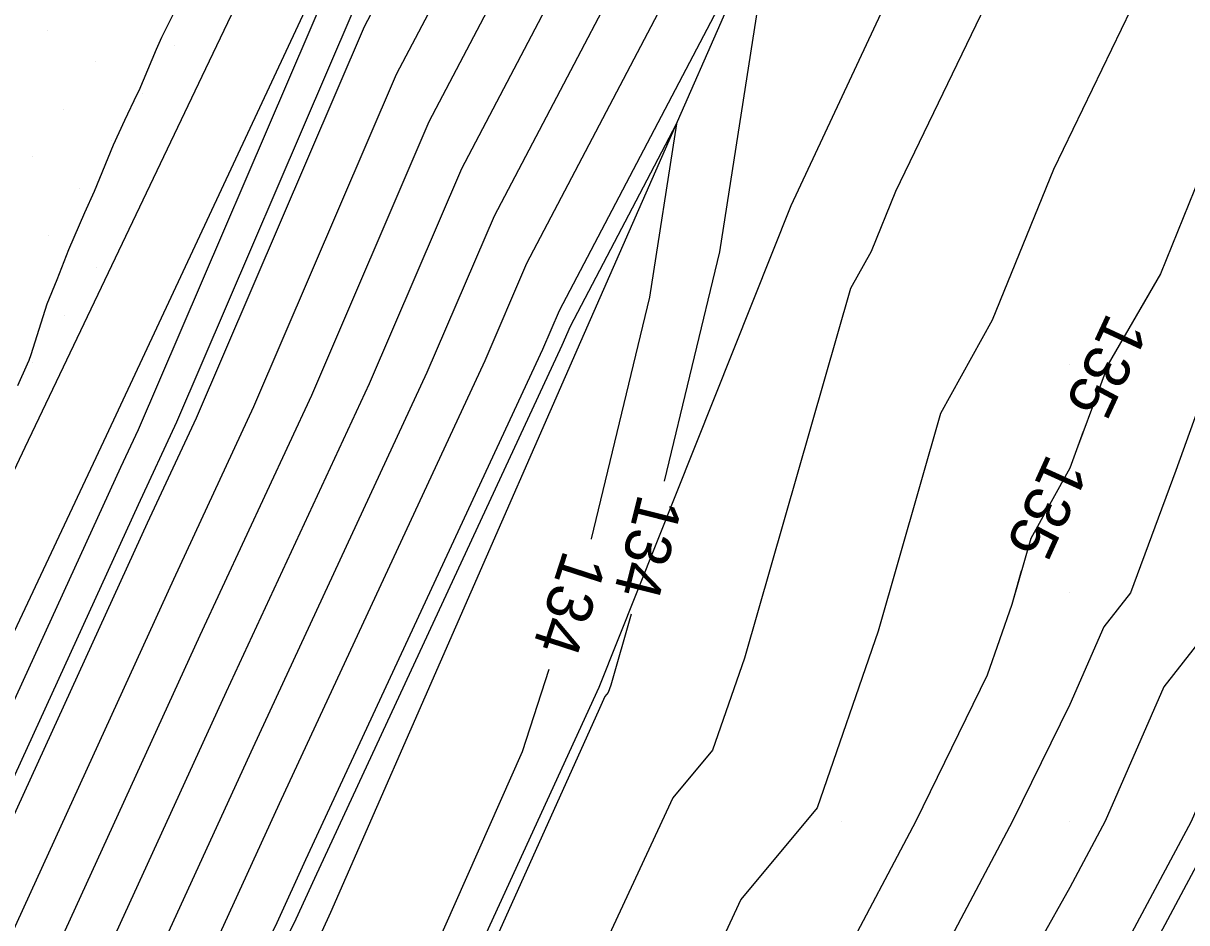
# Model space of a CAD drawing. Extents: x 2354170 to 2357230, y 866100 to 868290.
# Drawn here: x 2355604.2 to 2355655.1, y 866765.6 to 866804.9 of the extents above; entities that cross this region are included whole.
import ezdxf

# ---------------------------------------------------------------- set-up
doc = ezdxf.new("R2010")
doc.units = 0
for name, color, linetype in [('Default', 7, 'Continuous'), ('DTM Contours Major', 7, 'Continuous'), ('DTM Contours Major Text', 7, 'Continuous'), ('DTM Contours Minor', 7, 'Continuous'), ('DTM Contours Minor Text', 7, 'Continuous'), ('Exist DTM QL2 LIDAR Elevation Point', 7, 'Continuous'), ('Exist DTM Scan Elevation Point', 7, 'Continuous'), ('Exist Roads EOP', 7, 'Continuous'), ('PH Exist DTM Breakline', 7, 'Continuous')]:
    doc.layers.add(name, color=color, linetype=linetype)

msp = doc.modelspace()

# ---------------------------------------------------------------- linework, layer by layer
at = {"layer": 'Default'}
for points in [[(2355696.366, 866873.484), (2355694.647, 866870.009), (2355689.979, 866860.917), (2355689.405, 866860.198), (2355688.848, 866858.878), (2355686.13, 866850.009), (2355682.846, 866847.142), (2355679.979, 866841.033), (2355679.375, 866840.091), (2355679.172, 866839.202), (2355676.837, 866830.009), (2355673.731, 866826.257), (2355670.262, 866820.008), (2355669.979, 866819.553), (2355665.783, 866814.204), (2355663.932, 866810.008), (2355662.295, 866807.692), (2355659.979, 866804.212), (2355657.834, 866802.902), (2355656.185, 866799.485), (2355653.947, 866793.976), (2355651.655, 866790.008), (2355651.211, 866788.776), (2355650.321, 866786.387)], [(2355642.904, 866857.024), (2355642.723, 866856.636), (2355632.74, 866833.792), (2355631.127, 866829.562), (2355621.075, 866808.584), (2355619.078, 866804.78), (2355611.73, 866787.658), (2355609.59, 866783.049), (2355601.745, 866765.917)], [(2355596.186, 866742.409), (2355600.825, 866750.125), (2355607.786, 866764.164), (2355613.063, 866775.69), (2355619.32, 866789.168), (2355623.358, 866798.576), (2355630.241, 866811.687), (2355635.139, 866821.909), (2355639.204, 866832.571)], [(2355555.046, 866648.279), (2355558.111, 866653.769), (2355558.367, 866654.345), (2355567.274, 866670.301), (2355570.808, 866678.298), (2355571.012, 866678.687), (2355579.134, 866693.459), (2355582.72, 866700.272), (2355591.475, 866718.35), (2355594.116, 866725.181), (2355599.899, 866740.174), (2355602.855, 866745.092), (2355612.778, 866765.103), (2355615.379, 866770.784), (2355624.381, 866790.175), (2355626.211, 866794.44), (2355636.352, 866813.755)], [(2355650.01, 866813.458), (2355642.345, 866797.576), (2355641.279, 866794.951), (2355640.378, 866793.327), (2355635.733, 866777.144), (2355634.339, 866773.117), (2355632.601, 866771.024), (2355629.629, 866764.614), (2355622.875, 866749.586), (2355621.203, 866746.336), (2355618.468, 866740.336), (2355613.848, 866728.819), (2355611.808, 866724.516), (2355608.75, 866716.275), (2355606.789, 866710.325), (2355604.634, 866705.434), (2355599.62, 866698.21), (2355594.433, 866689.453), (2355592.93, 866685.026), (2355588.94, 866678.419), (2355582.565, 866666.301), (2355580.255, 866661.64), (2355578.815, 866659.337), (2355576.642, 866655.112)], [(2355552.563, 866647.71), (2355556.564, 866654.877), (2355556.899, 866655.629), (2355564.423, 866669.109), (2355569.312, 866680.171), (2355569.595, 866680.71), (2355576.398, 866693.083), (2355581.593, 866702.952), (2355589.042, 866718.333), (2355592.868, 866728.229), (2355597.661, 866740.657), (2355601.84, 866747.609), (2355610.282, 866764.633), (2355614.221, 866773.237), (2355621.85, 866789.672), (2355624.784, 866796.508), (2355633.296, 866812.721)], [(2355547.597, 866646.572), (2355553.471, 866657.092), (2355553.963, 866658.197), (2355558.723, 866666.725), (2355566.321, 866683.917), (2355566.76, 866684.754), (2355570.926, 866692.33), (2355579.339, 866708.313), (2355584.175, 866718.298), (2355590.37, 866734.325), (2355593.186, 866741.624), (2355599.809, 866752.642), (2355605.29, 866763.694), (2355611.906, 866778.143), (2355616.79, 866788.665), (2355621.931, 866800.644), (2355627.186, 866810.653)], [(2355604.438, 866743.721), (2355615.274, 866765.572), (2355616.537, 866768.331), (2355626.911, 866790.679), (2355627.638, 866792.372), (2355637.041, 866810.283), (2355634.648, 866794.93), (2355632.227, 866784.892)], [(2355545.114, 866646.003), (2355551.924, 866658.2), (2355552.494, 866659.481), (2355555.873, 866665.533), (2355564.825, 866685.791), (2355565.343, 866686.777), (2355568.19, 866691.954), (2355578.212, 866710.994), (2355581.741, 866718.281), (2355589.122, 866737.373), (2355590.948, 866742.107), (2355598.794, 866755.159), (2355602.794, 866763.225), (2355610.748, 866780.596), (2355614.26, 866788.161), (2355620.504, 866802.712), (2355624.13, 866809.618)], [(2355653.922, 866808.18), (2355649.265, 866798.531), (2355646.586, 866791.936), (2355644.323, 866787.854), (2355641.586, 866778.321), (2355638.912, 866770.596), (2355635.578, 866766.579), (2355629.876, 866754.282), (2355627.9, 866749.884), (2355624.756, 866743.773), (2355619.615, 866732.493), (2355618.503, 866729.721), (2355615.159, 866722.667), (2355610.745, 866710.774)], [(2355576.874, 866718.246), (2355584.722, 866738.546), (2355585.351, 866741.114), (2355585.792, 866742.049), (2355586.254, 866743.005), (2355586.711, 866743.894), (2355587.128, 866744.742), (2355588.477, 866746.409), (2355596.763, 866760.192), (2355597.802, 866762.286), (2355608.433, 866785.502), (2355609.2, 866787.154), (2355617.651, 866806.848)], [(2355603.922, 866789.078), (2355604.344, 866790.031), (2355604.416, 866790.192), (2355604.512, 866790.441), (2355605.212, 866792.663), (2355605.647, 866793.724), (2355606.158, 866795.035), (2355606.853, 866796.661), (2355607.282, 866797.594), (2355608.116, 866799.613), (2355608.612, 866800.697), (2355609.15, 866801.834), (2355609.23, 866801.995), (2355609.995, 866803.811), (2355610.225, 866804.335), (2355610.973, 866805.814)], [(2355628.364, 866711.621), (2355629.979, 866714.604), (2355631.768, 866718.218), (2355632.675, 866720.007), (2355634.867, 866725.119), (2355635.47, 866730.007), (2355636.704, 866733.282), (2355639.979, 866739.264), (2355640.313, 866739.673), (2355640.415, 866740.008), (2355640.599, 866740.628), (2355643.818, 866750.008), (2355646.255, 866753.732), (2355649.963, 866760.008), (2355649.979, 866760.036), (2355655.305, 866770.008), (2355656.725, 866773.262), (2355659.979, 866777.418), (2355660.955, 866779.032), (2355661.425, 866780.008), (2355663.186, 866786.802), (2355665.726, 866790.008), (2355665.961, 866790.405)], [(2355656.3, 866790.008), (2355654.626, 866785.361), (2355652.633, 866780.008), (2355651.467, 866778.52), (2355649.979, 866775.107), (2355647.478, 866770.008), (2355644.675, 866764.704), (2355642.044, 866760.008), (2355641.277, 866758.71), (2355639.979, 866756.726), (2355635.956, 866750.008), (2355634.527, 866745.459), (2355632.16, 866740.008), (2355631.389, 866738.598), (2355629.979, 866734.854), (2355627.692, 866730.007), (2355625.402, 866724.584), (2355622.812, 866720.007), (2355621.817, 866718.169), (2355619.979, 866712.772)], [(2355647.856, 866780.949), (2355647.44, 866779.498), (2355646.366, 866776.395), (2355643.234, 866770.008), (2355639.979, 866763.85), (2355638.555, 866762.134), (2355635.485, 866755.514), (2355632.188, 866750.008), (2355631.66, 866748.326), (2355629.979, 866744.454), (2355628.31, 866741.211), (2355625.905, 866735.934), (2355623.109, 866730.007), (2355622.18, 866727.806), (2355619.979, 866723.917), (2355618.509, 866720.818), (2355617.164, 866717.193), (2355614.775, 866710.007), (2355609.978, 866700.398), (2355609.859, 866700.128), (2355609.315, 866699.344), (2355604.484, 866691.184)], [(2355657.32, 866780.008), (2355654.096, 866775.891), (2355651.53, 866770.008), (2355649.979, 866767.104), (2355646.004, 866760.008), (2355643.766, 866756.221), (2355639.979, 866750.433), (2355639.724, 866750.008), (2355637.395, 866742.591), (2355636.273, 866740.008), (2355634.046, 866735.94), (2355631.812, 866730.007), (2355631.611, 866728.375), (2355629.979, 866724.57), (2355628.624, 866721.362), (2355627.857, 866720.007), (2355625.091, 866714.895), (2355623.426, 866710.007)], [(2355630.77, 866779.072), (2355629.879, 866775.967), (2355629.765, 866775.639), (2355629.624, 866775.468), (2355629.382, 866774.946), (2355617.849, 866749.288), (2355617.649, 866748.898), (2355617.321, 866748.179), (2355609.193, 866727.916), (2355608.457, 866726.365), (2355607.355, 866723.394), (2355603.166, 866710.686), (2355602.021, 866708.087), (2355599.357, 866704.249), (2355590.351, 866689.046), (2355590.034, 866688.114)]]:
    msp.add_lwpolyline(points, dxfattribs=at)
at = {"layer": 'DTM Contours Major'}
for points in [[(2355699.314, 866879.52), (2355699.219, 866879.248), (2355694.647, 866870.009), (2355689.979, 866860.917), (2355689.405, 866860.198), (2355688.848, 866858.878), (2355686.13, 866850.009), (2355682.846, 866847.142), (2355679.979, 866841.033), (2355679.375, 866840.091), (2355679.172, 866839.202), (2355676.837, 866830.009), (2355673.731, 866826.257), (2355670.262, 866820.008), (2355669.979, 866819.553), (2355665.783, 866814.204), (2355663.932, 866810.008), (2355662.295, 866807.692), (2355659.979, 866804.212), (2355657.834, 866802.902), (2355656.185, 866799.485), (2355653.947, 866793.976), (2355653.085, 866792.485)], [(2355593.538, 866736.253), (2355595.423, 866741.141), (2355600.825, 866750.125), (2355607.786, 866764.164), (2355613.063, 866775.69), (2355619.32, 866789.168), (2355623.358, 866798.576), (2355630.241, 866811.687), (2355635.139, 866821.909), (2355636.81, 866826.292)], [(2355650.572, 866787.061), (2355649.979, 866785.468), (2355648.268, 866782.382), (2355647.44, 866779.498), (2355646.366, 866776.395), (2355643.234, 866770.008), (2355639.979, 866763.85), (2355638.555, 866762.134), (2355635.485, 866755.514), (2355632.188, 866750.008), (2355631.66, 866748.326), (2355629.979, 866744.454), (2355628.31, 866741.211), (2355625.905, 866735.934), (2355623.109, 866730.007), (2355622.18, 866727.806), (2355619.979, 866723.917), (2355618.509, 866720.818), (2355617.164, 866717.193), (2355614.775, 866710.007), (2355609.978, 866700.398), (2355609.859, 866700.128), (2355609.315, 866699.344), (2355607.907, 866696.965)]]:
    msp.add_lwpolyline(points, dxfattribs=at)
at = {"layer": 'DTM Contours Minor'}
for points in [[(2355564.303, 866691.018), (2355564.542, 866691.452), (2355576.709, 866714.568), (2355578.496, 866718.258), (2355587.457, 866741.436), (2355587.964, 866742.752), (2355597.44, 866758.514), (2355599.466, 866762.599), (2355609.204, 866783.867), (2355610.886, 866787.49), (2355618.602, 866805.47), (2355620.056, 866808.24), (2355630.681, 866830.413), (2355631.855, 866833.493), (2355642.322, 866857.44), (2355643.026, 866858.954), (2355649.776, 866871.564)], [(2355551.972, 866638.325), (2355558.356, 866649.038), (2355560.173, 866652.292), (2355560.325, 866652.633), (2355571.074, 866671.891), (2355572.802, 866675.8), (2355572.902, 866675.991), (2355582.782, 866693.961), (2355584.223, 866696.698), (2355594.72, 866718.373), (2355595.781, 866721.118), (2355602.882, 866739.53), (2355604.209, 866741.737), (2355616.106, 866765.729), (2355616.922, 866767.513), (2355627.754, 866790.846), (2355628.113, 866791.683), (2355632.759, 866800.531), (2355631.576, 866792.946), (2355629.024, 866782.362), (2355629.019, 866782.348)], [(2355627.169, 866776.64), (2355626.004, 866773.046), (2355617.278, 866753.34), (2355615.343, 866747.674), (2355612.28, 866739.179), (2355607.641, 866727.615), (2355607.34, 866726.981), (2355606.89, 866725.767), (2355601.958, 866710.806), (2355601.15, 866708.972), (2355599.269, 866706.262), (2355588.99, 866688.91), (2355588.695, 866688.041), (2355587.912, 866686.745), (2355575.228, 866662.633)], [(2355656.564, 866770.008), (2355652.648, 866762.677), (2355651.128, 866760.008), (2355650.772, 866759.214), (2355649.979, 866757.801), (2355647.084, 866752.902), (2355645.19, 866750.008), (2355642.688, 866742.717), (2355641.885, 866740.008), (2355641.439, 866738.548), (2355639.979, 866736.761), (2355637.59, 866732.397), (2355636.69, 866730.007), (2355635.953, 866724.033), (2355634.226, 866720.007), (2355632.797, 866717.189), (2355629.979, 866711.496)]]:
    msp.add_lwpolyline(points, dxfattribs=at)
at = {"layer": 'Exist DTM QL2 LIDAR Elevation Point'}
for p, q in [((2355649.979, 866790.008), (2355649.979, 866790.008)), ((2355649.979, 866780.008), (2355649.979, 866780.008)), ((2355639.979, 866770.008), (2355639.979, 866770.008)), ((2355649.979, 866770.008), (2355649.979, 866770.008))]:
    msp.add_line(p, q, dxfattribs=at)
at = {"layer": 'Exist DTM Scan Elevation Point'}
for p, q in [((2355605.227, 866804.644), (2355605.227, 866804.644)), ((2355610.777, 866803.97), (2355610.777, 866803.97)), ((2355607.312, 866803.264), (2355607.312, 866803.264)), ((2355609.397, 866801.885), (2355609.397, 866801.885)), ((2355605.933, 866801.179), (2355605.933, 866801.179)), ((2355608.018, 866799.8), (2355608.018, 866799.8)), ((2355604.554, 866799.094), (2355604.554, 866799.094)), ((2355606.639, 866797.715), (2355606.639, 866797.715)), ((2355605.259, 866795.63), (2355605.259, 866795.63)), ((2355607.344, 866794.25), (2355607.344, 866794.25)), ((2355605.965, 866792.165), (2355605.965, 866792.165)), ((2355604.585, 866790.08), (2355604.585, 866790.08))]:
    msp.add_line(p, q, dxfattribs=at)
at = {"layer": 'Exist Roads EOP'}
msp.add_lwpolyline([(2355614.556, 866808.03), (2355611.971, 866802.615), (2355609.389, 866797.199), (2355606.809, 866791.782), (2355604.23, 866786.365), (2355601.652, 866780.947), (2355599.074, 866775.529), (2355596.496, 866770.111), (2355593.918, 866764.693), (2355591.338, 866759.276), (2355588.758, 866753.859), (2355586.176, 866748.443), (2355583.592, 866743.028), (2355581.007, 866737.613), (2355578.42, 866732.2), (2355575.831, 866726.787)], dxfattribs=at)
at = {"layer": 'PH Exist DTM Breakline'}
for points in [[(2355738.188, 867021.233), (2355736.654, 867014.63), (2355735.024, 867006.387), (2355726.985, 866988.315), (2355722.008, 866974.492), (2355715.235, 866953.25), (2355706.583, 866934.561), (2355695.064, 866910.851), (2355684.262, 866884.645), (2355674.978, 866864.953), (2355661.864, 866842.475), (2355656.813, 866836.759), (2355647.237, 866817.198), (2355637.769, 866796.945), (2355629.36, 866775.863), (2355617.165, 866749.247), (2355606.568, 866727.407), (2355599.058, 866711.095), (2355587.661, 866688.777), (2355575.005, 866662.522), (2355566.348, 866644.235), (2355561.526, 866634.806)], [(2355690.364, 866957.356), (2355683.724, 866941.118), (2355674.11, 866923.371), (2355663.854, 866902.899), (2355652.757, 866880.112), (2355641.761, 866858.564), (2355629.487, 866832.69), (2355617.328, 866807.316), (2355607.786, 866786.873), (2355596.052, 866761.956), (2355586.817, 866743), (2355575.167, 866718.234), (2355561.638, 866689.783), (2355548.114, 866660.93), (2355540.412, 866644.925)], [(2355555.075, 866636.553), (2355563.174, 866650.142), (2355574.709, 866673.411), (2355585.232, 866694.297), (2355596.899, 866718.389), (2355605.311, 866739.005), (2355617.629, 866766.016), (2355628.578, 866791.01), (2355638.953, 866814.635), (2355651.032, 866839.988), (2355663.708, 866865.336), (2355673.382, 866887.896), (2355686.295, 866913.077), (2355698.097, 866938.585), (2355702.449, 866954.123)]]:
    msp.add_lwpolyline(points, dxfattribs=at)

# ---------------------------------------------------------------- texts
at = {"layer": 'Default'}
for s, rotation, p in [('135', 245.6161, (2355649.015, 866786.159)), ('134', 255.9459, (2355631.099, 866784.395))]:
    msp.add_text(s, height=2, rotation=rotation, dxfattribs=at).set_placement(p)
at = {"layer": 'DTM Contours Major Text'}
msp.add_text('135', height=2, rotation=245.139, dxfattribs=at).set_placement((2355651.643, 866792.333))
at = {"layer": 'DTM Contours Minor Text'}
msp.add_text('134', height=2, rotation=252.0391, dxfattribs=at).set_placement((2355627.835, 866781.937))

doc.saveas('drawing.dxf')
